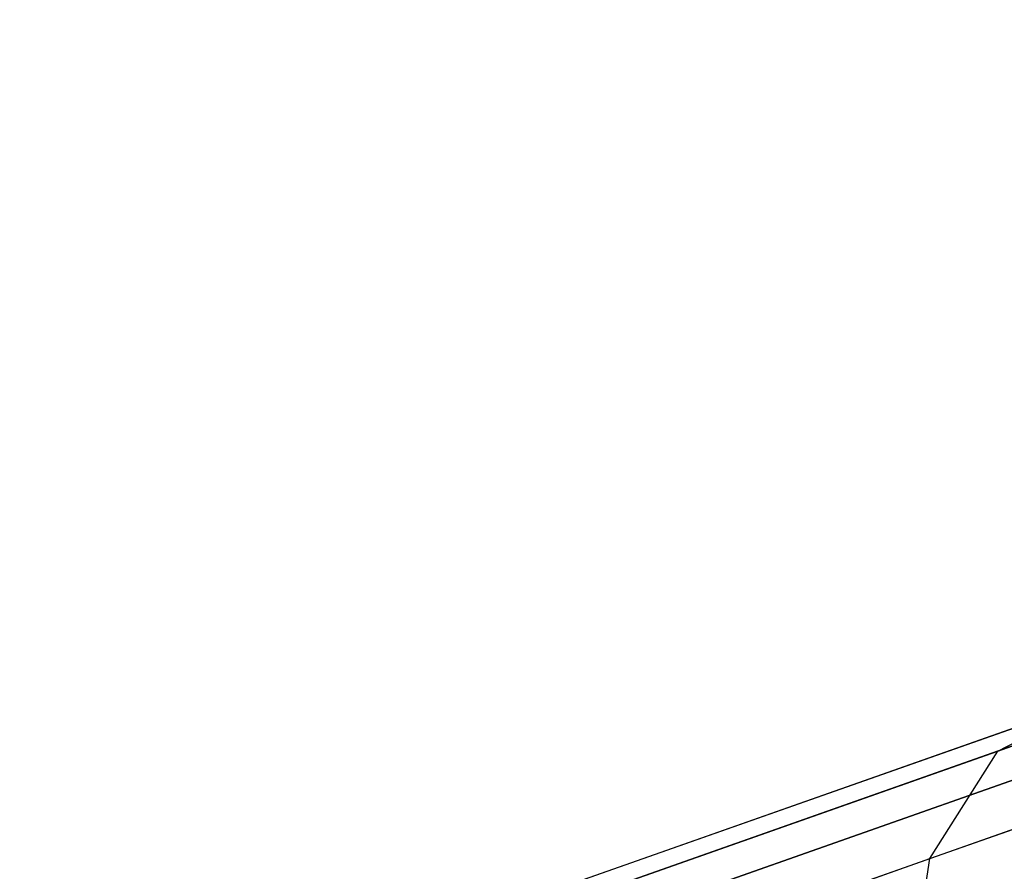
# Model space of a CAD drawing. Extents: x -189 to 189, y -189 to 189.
# Tile 554 of 591: x 169.6 to 172.2, y 61.37 to 63.62. Entities that reach past the tile are written whole.
import ezdxf

# ---------------------------------------------------------------- set-up
doc = ezdxf.new("R2010")
doc.units = 0
doc.header["$LTSCALE"] = 25.4
doc.layers.get('0').update_dxf_attribs({"linetype": 'CONTINUOUS'})

# ---------------------------------------------------------------- blocks, each defined once
blk = doc.blocks.new('CAMELEON-KENAI-C-12244_STL')
at = {"color": 0}
for p, q in [((177.915, 63.6179, -30.93), (170.6603, 61.0614, -140.93)), ((177.915, 63.6179, -30.93), (170.6603, 61.0614, -140.93)), ((177.5002, 63.6079, -30.9024), (170.2455, 61.0515, -140.9024)), ((177.5002, 63.6079, -30.9024), (170.2455, 61.0515, -140.9024)), ((177.1256, 63.4298, -30.8736), (169.8709, 60.8734, -140.8736)), ((177.1256, 63.4298, -30.8736), (169.8709, 60.8734, -140.8736)), ((176.8559, 63.1144, -30.8485), (169.6012, 60.5579, -140.8484)), ((176.8559, 63.1144, -30.8485), (169.6012, 60.5579, -140.8484)), ((172.1816, 61.6877, -16.0708), (173.4067, 62.1194, -17.6154)), ((172.1816, 61.6877, -16.0708), (173.4067, 62.1194, -17.6154)), ((171.0559, 61.3371, -14.3557), (172.4524, 61.8292, -15.7887)), ((171.0559, 61.3371, -14.3557), (172.4524, 61.8292, -15.7887)), ((172.0023, 61.404, -16.3164), (173.205, 61.8279, -17.8327)), ((172.0023, 61.404, -16.3164), (173.205, 61.8279, -17.8327)), ((172.1816, 61.6877, -16.0708), (172.4524, 61.8292, -15.7887)), ((172.1816, 61.6877, -16.0708), (172.4524, 61.8292, -15.7887)), ((171.3439, 61.3023, -14.0578), (172.7679, 61.8041, -15.519)), ((171.3439, 61.3023, -14.0578), (172.7679, 61.8041, -15.519)), ((170.8138, 61.2057, -14.6672), (172.1816, 61.6877, -16.0708)), ((170.8138, 61.2057, -14.6672), (172.1816, 61.6877, -16.0708)), ((172.0023, 61.404, -16.3164), (172.1816, 61.6877, -16.0708)), ((172.0023, 61.404, -16.3164), (172.1816, 61.6877, -16.0708)), ((170.6595, 60.9309, -14.9385), (172.0023, 61.404, -16.3164)), ((170.6595, 60.9309, -14.9385), (172.0023, 61.404, -16.3164)), ((171.9455, 61.0273, -16.4831), (172.0023, 61.404, -16.3164)), ((171.9455, 61.0273, -16.4831), (172.0023, 61.404, -16.3164))]:
    blk.add_line(p, q, dxfattribs=at)

msp = doc.modelspace()

# ---------------------------------------------------------------- block references
at = {"color": 0}
msp.add_blockref('CAMELEON-KENAI-C-12244_STL', (0, 0), dxfattribs=at)

doc.saveas('drawing.dxf')
